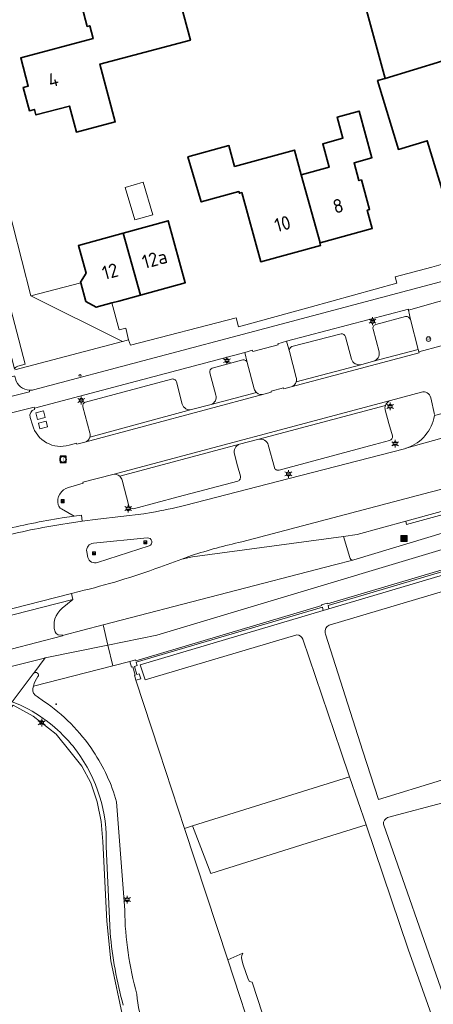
# Model space of a CAD drawing. Header units: metres. Extents: x 140853 to 145288, y 474558 to 480269.
# Tile 352 of 428: x 144285 to 144339, y 478717 to 478845. Entities that reach past the tile are written whole.
import ezdxf
from ezdxf.enums import TextEntityAlignment as Align

# ---------------------------------------------------------------- set-up
doc = ezdxf.new("R2010")
doc.units = ezdxf.units.M
doc.header["$MEASUREMENT"] = 0
for name, color, linetype, lineweight in [('B-WE-GR-BEPLANTING_CULTUUR_BOSPLANTSOEN-G', 90, 'GR-PLANTSOEN', 18), ('B-WE-GR-GRAS_KRUIDENRIJK-G', 80, 'Continuous', 18), ('B-WE-GR-GROENVOORZIENING-G', 80, 'Continuous', 18), ('B-WE-IE-MEUBILAIR_WEGMEUBILAIR-S', 7, 'Continuous', 18), ('B-WE-IE-TERREINAFSCHEIDING_KUNSTMATIG_HEKWERK-G', 20, 'IE-TERREINAFSCHEIDING-KUNSTMATIG', 18), ('B-WE-IE-TERREINAFSCHEIDING_KUNSTMATIG_MUUR-G', 90, 'IE-TERREINAFSCHEIDING-KUNSTMATIG-DICHT', 18), ('B-WE-KL-ET_LS_OV_LICHTMAST-S', 190, 'Continuous', 18), ('B-WE-KL-WATER_BRANDLEIDING_PUT-S', 150, 'Continuous', 18), ('B-WE-OG-BEBOUWING-G', 7, 'Continuous', 35), ('B-WE-OG-BEBOUWING_BIJGEBOUW-G', 7, 'Continuous', 18), ('B-WE-OG-BEBOUWING_HUISNUMMER-T18', 10, 'Continuous', 18), ('B-WE-OG-BEBOUWING_OVERIG-G', 7, 'Continuous', 18), ('B-WE-OG-TERREIN_ERF-G', 7, 'Continuous', 18), ('B-WE-RI-GWA_RIOOLPUT-S', 30, 'Continuous', 18), ('B-WE-VH-GOOT-G', 170, 'Continuous', 18), ('B-WE-VH-VERHARDING_ASFALT-G', 252, 'Continuous', 18), ('B-WE-VH-VERHARDING_BEDRIJFSVLOERPLAAT-G', 252, 'Continuous', 18), ('B-WE-VH-VERHARDING_BETON-G', 252, 'Continuous', 18), ('B-WE-VH-VERHARDING_BETONSTRAATSTEEN-G', 252, 'Continuous', 18), ('B-WE-VH-VERHARDING_FUNDERING_ZAND-G', 7, 'Continuous', 18), ('B-WE-VH-VERHARDING_GESLOTEN-G', 7, 'Continuous', 18), ('B-WE-VH-VERHARDING_STRAATBAKSTEEN-G', 252, 'Continuous', 18), ('B-WE-VH-VERHARDING_TEGEL-G', 252, 'Continuous', 18), ('B-WE-VW-AFSLUITPAAL-S', 7, 'Continuous', 18), ('X-XX-XX-ALGEMEEN-S', 7, 'Continuous', 18)]:
    doc.layers.add(name, color=color, linetype=linetype, lineweight=lineweight)
doc.styles.add('NLCS-ISO', font='txt')
doc.styles.get("Standard").update_dxf_attribs({"font": 'arial.ttf'})
doc.linetypes.add('GR-PLANTSOEN', pattern='A,0,[179,NLCS.shx,S=2,R=0,X=0,Y=0],-4', length=4)
doc.linetypes.add('IE-TERREINAFSCHEIDING-KUNSTMATIG', pattern='A,4,[82,NLCS.shx,S=0.75,R=90,X=0,Y=0],4,-2', length=10)
doc.linetypes.add('IE-TERREINAFSCHEIDING-KUNSTMATIG-DICHT', pattern='A,8,-1,[82,NLCS.shx,S=0.75,R=90,X=0,Y=0],-1', length=10)

# ---------------------------------------------------------------- blocks, each defined once
blk = doc.blocks.new('SIE-WEG_AFVALBAK-SO')
at = {"linetype": 'ByBlock', "lineweight": 18}
h = blk.add_hatch(color=0, dxfattribs=at)
h.dxf.hatch_style = 1
h.paths.add_polyline_path([(-1.5, -1.5), (1.5, -1.5), (1.5, 1.5), (-1.5, 1.5)])
at = {"color": 0, "linetype": 'ByBlock', "lineweight": 18}
for points in [[(-2, -2), (2, -2), (2, 2), (-2, 2)], [(-1.5, -1.5), (1.5, -1.5), (1.5, 1.5), (-1.5, 1.5)]]:
    blk.add_lwpolyline(points, close=True, dxfattribs=at)
blk = doc.blocks.new('SIE-WEG_AFVALBAK_TYPE_01')
for radius in [0.25, 0.156]:
    blk.add_circle((0, 0), radius)
blk = doc.blocks.new('B-SIE-WEG_LICHTMAST-SO')
at = {"ltscale": 0.1}
for p, q in [((-1.1, 0.63), (-2.19, 1.27)), ((0, 1.27), (0, 2.53)), ((1.1, 0.63), (2.19, 1.27)), ((-1.1, -0.63), (-2.19, -1.27)), ((0, -1.27), (0, -2.53)), ((1.1, -0.63), (2.19, -1.27))]:
    blk.add_line(p, q, dxfattribs=at)
at = {"flags": 128}
for points in [[(-1.16, 0.5), (1.16, 0.5)], [(-1.16, -0.5), (1.16, -0.5)]]:
    blk.add_lwpolyline(points, dxfattribs=at)
at = {"ltscale": 0.1}
blk.add_circle((0, 0), 1.27, dxfattribs=at)
at = {"style": 'NLCS-ISO'}
blk.add_attdef('TYPE', text='', height=1.8, dxfattribs=at).set_placement((0, 2.53), align=Align.BOTTOM_CENTER)
blk = doc.blocks.new('B-SIE-WEG_VERKEERSBORD_PAAL-SO')
blk.add_lwpolyline([(-1, -1), (1, -1), (1, 1), (-1, 1)], close=True)
at = {"flags": 128}
blk.add_lwpolyline([(-1, 1), (0, -1), (1, 1)], close=True, dxfattribs=at)
for radius in [1, 0.171]:
    blk.add_circle((0, 0), radius)
at = {"lineweight": 30, "flags": 104}
blk.add_attdef('bordgegevens', text='', height=1.8, dxfattribs=at).set_placement((2.21, 3.21), align=Align.TOP_LEFT)
blk = doc.blocks.new('SVW-AFSLUITPAAL-SO')
at = {"lineweight": 18}
blk.add_circle((0, 0), 1.5, dxfattribs=at)
at = {"lineweight": 18, "style": 'NLCS-ISO'}
blk.add_text('af', height=1.8, dxfattribs=at).set_placement((0, 0), align=Align.MIDDLE_CENTER)
blk = doc.blocks.new('SIE-WEG_STRAATPOT_BRANDKRAAN-SO')
blk.add_ellipse((0, 0), major_axis=(-0.729, 0), ratio=0.685994)
at = {"style": 'NLCS-ISO'}
blk.add_text('BR', height=0.4, dxfattribs=at).set_placement((-0.3, -0.15))
blk = doc.blocks.new('SRI-PUT_INSPECTIE-SO')
at = {"lineweight": -3, "flags": 128}
blk.add_lwpolyline([(-2, -2), (2, -2), (2, 2), (-2, 2)], close=True, dxfattribs=at)
at = {"lineweight": -3, "ltscale": 1.5}
blk.add_circle((0, 0), 2, dxfattribs=at)
at = {"ltscale": 0.1, "style": 'NLCS-ISO'}
blk.add_text('I', height=2.5, dxfattribs=at).set_placement((0, -0.01), align=Align.MIDDLE_CENTER)

msp = doc.modelspace()

# ---------------------------------------------------------------- linework, layer by layer
at = {"layer": 'B-WE-GR-BEPLANTING_CULTUUR_BOSPLANTSOEN-G', "ltscale": 0.2, "flags": 128}
msp.add_lwpolyline([(144300.504, 478759.192), (144300.314, 478759.821), (144300.429, 478759.856), (144300.114, 478760.916), (144299.942, 478760.864), (144299.719, 478761.609), (144297.534, 478761.05), (144287.229, 478758.412), (144287.178, 478758.107), (144287.178, 478758.107, 0.351844), (144287.721, 478757.064), (144287.721, 478757.064), (144288.543, 478756.489), (144288.543, 478756.489, -0.0976173), (144294.982, 478750), (144294.982, 478750, -0.0770083), (144298.02, 478743.435), (144298.02, 478743.435), (144299.057, 478729.372), (144299.057, 478729.372, 0.0648243), (144300.645, 478718.514), (144300.645, 478718.514, 0.1521647), (144303.878, 478710.019), (144303.878, 478710.019), (144307.008, 478706.581), (144310.508, 478702.58), (144317.689, 478690.696), (144322.361, 478682.513), (144322.361, 478682.513, -0.047005), (144324.599, 478676.728), (144324.599, 478676.728, -0.0191349), (144325.194, 478674.264), (144325.194, 478674.264, -0.0171346), (144325.569, 478671.992), (144325.569, 478671.992), (144327.77, 478661.817), (144327.77, 478661.817, 0.2302177), (144330.638, 478657.587), (144330.638, 478657.587, -0.0995105), (144335.865, 478652.393), (144335.865, 478652.393), (144337.674, 478653.12), (144327.59, 478679.087), (144327.271, 478679.909), (144322.452, 478692.318), (144316.256, 478711.198), (144312.402, 478722.941), (144306.807, 478739.99), (144303.521, 478750), (144300.504, 478759.192)], format="xyb", close=True, dxfattribs=at)
at = {"layer": 'B-WE-GR-GRAS_KRUIDENRIJK-G', "ltscale": 0.2, "flags": 128}
for points in [[(144368.233, 478779.008), (144325.563, 478766.323), (144325.563, 478766.323, 0.3671745), (144325.024, 478765.307), (144325.024, 478765.307), (144325.076, 478765.147), (144329.923, 478750), (144331.925, 478743.746), (144340.114, 478746.25)], [(144340.924, 478743.454), (144333.086, 478741.394), (144333.086, 478741.394, 0.2932053), (144332.564, 478740.521), (144332.564, 478740.521), (144340.311, 478718.42)]]:
    msp.add_lwpolyline(points, format="xyb", dxfattribs=at)
for points in [[(144328.617, 478774.753, -0.4236814), (144328.211, 478775.107), (144328.211, 478775.107), (144327.399, 478777.822), (144307.851, 478775.18), (144306.465, 478774.883), (144303.601, 478773.836), (144303.601, 478773.836, -0.0277177), (144293.146, 478770.672), (144293.146, 478770.672), (144292.164, 478770.432), (144292.362, 478769.644), (144290.959, 478768.508), (144290.959, 478768.508, 0.3115902), (144290.041, 478765.472), (144290.041, 478765.472, 0.3701528), (144290.971, 478765.052), (144290.971, 478765.052), (144291.003, 478764.976), (144296.271, 478766.348), (144326.25, 478774.156), (144328.617, 478774.753)], [(144306.807, 478739.99), (144307.858, 478740.318), (144328.195, 478746.66), (144327.059, 478750), (144322.13, 478764.488), (144322.13, 478764.488, 0.3494382), (144321.345, 478765.062), (144321.345, 478765.062), (144301.706, 478759.231), (144301.072, 478761.169), (144324.786, 478768.238), (144324.665, 478768.642), (144300.562, 478761.506), (144300.687, 478761.087), (144300.325, 478760.979), (144300.64, 478759.919), (144300.943, 478760.011), (144301.133, 478759.382), (144300.504, 478759.192), (144303.521, 478750), (144306.807, 478739.99)]]:
    msp.add_lwpolyline(points, format="xyb", close=True, dxfattribs=at)
msp.add_lwpolyline([(144328.195, 478746.66), (144307.858, 478740.318), (144310.226, 478734.153), (144322.7, 478738.079), (144330.315, 478740.426), (144328.195, 478746.66)], close=True, dxfattribs=at)
msp.add_lwpolyline([(144339.941, 478712.552), (144339.014, 478715.232), (144335.791, 478724.329), (144330.315, 478740.426), (144322.7, 478738.079), (144310.226, 478734.153), (144307.858, 478740.318), (144307.858, 478740.318), (144306.807, 478739.99), (144312.402, 478722.941), (144314.365, 478723.835), (144314.247, 478723.525), (144314.187, 478723.257), (144314.243, 478722.934), (144314.391, 478722.293), (144315.058, 478720.44), (144315.232, 478720.159), (144315.585, 478720.042), (144318.226, 478711.835), (144316.256, 478711.198), (144322.452, 478692.318), (144327.271, 478679.909), (144348.615, 478687.26)], dxfattribs=at)
at = {"layer": 'B-WE-GR-GROENVOORZIENING-G', "ltscale": 0.2, "flags": 128}
for points in [[(144335.435, 478806.34, -0.3714744), (144336.059, 478805.93), (144336.059, 478805.93), (144335.816, 478807.122), (144335.799, 478807.269), (144319.996, 478803.108), (144320.392, 478801.787), (144320.392, 478801.787, -0.3646217), (144320.708, 478802.412), (144320.708, 478802.412), (144327.093, 478804.09), (144327.093, 478804.09, -0.3214577), (144327.669, 478803.705), (144327.669, 478803.705), (144328.426, 478800.785), (144328.426, 478800.785, 0.3722962), (144329.644, 478800.078), (144329.644, 478800.078), (144331.277, 478800.513), (144331.277, 478800.513, 0.4008616), (144332.011, 478801.745), (144332.011, 478801.745), (144331.229, 478804.669), (144331.229, 478804.669, -0.4282267), (144331.597, 478805.28), (144331.597, 478805.28), (144335.435, 478806.34)], [(144314.927, 478800.351), (144314.601, 478801.656), (144287.386, 478794.427), (144287.384, 478794.287), (144287.384, 478794.287, 0.4042845), (144286.818, 478793.238), (144286.818, 478793.238), (144287.114, 478792.264), (144287.114, 478792.264, 0.414517), (144291.855, 478789.633), (144291.855, 478789.633), (144292.82, 478789.904), (144292.874, 478789.772), (144293.917, 478790.038), (144293.917, 478790.038, 0.2460475), (144294.547, 478790.676), (144294.547, 478790.676, 0.1459516), (144294.55, 478791.231), (144294.55, 478791.231), (144293.629, 478794.614), (144293.629, 478794.614, -0.4044665), (144293.982, 478795.225), (144293.982, 478795.225), (144305.13, 478798.204), (144305.13, 478798.204, -0.4216153), (144305.752, 478797.854), (144305.752, 478797.854), (144306.516, 478794.952), (144306.516, 478794.952, 0.3943534), (144307.73, 478794.251), (144307.73, 478794.251), (144310.256, 478794.925), (144310.256, 478794.925, 0.4189795), (144310.866, 478796.132), (144310.866, 478796.132), (144310.078, 478799.036), (144310.078, 478799.036, -0.3346484), (144310.391, 478799.643), (144310.391, 478799.643), (144314.344, 478800.691), (144314.344, 478800.691, -0.4017706), (144314.927, 478800.351)]]:
    msp.add_lwpolyline(points, format="xyb", close=True, dxfattribs=at)
for points in [[(144339.197, 478793.639), (144338.716, 478795.802), (144338.716, 478795.802, 0.4125417), (144337.489, 478796.526), (144337.489, 478796.526), (144333.507, 478795.441), (144333.507, 478795.441, 0.199994), (144332.821, 478794.782), (144332.821, 478794.782, 0.1445758), (144332.804, 478794.208), (144332.804, 478794.208), (144333.269, 478792.44), (144333.74, 478790.866), (144333.74, 478790.866, -0.4070626), (144333.362, 478790.232), (144333.362, 478790.232), (144331.429, 478789.718), (144319.048, 478786.421), (144319.048, 478786.421, -0.4282141), (144318.443, 478786.764), (144318.443, 478786.764), (144317.656, 478789.685), (144317.656, 478789.685, 0.3931037), (144316.435, 478790.405), (144316.435, 478790.405), (144313.951, 478789.757), (144313.951, 478789.757, 0.405308), (144313.288, 478788.486), (144313.288, 478788.486), (144313.675, 478786.956), (144314.043, 478785.61), (144314.043, 478785.61, -0.4153597), (144313.693, 478784.999), (144313.693, 478784.999), (144306, 478782.948), (144300.21, 478781.417), (144300.21, 478781.417, -0.3836845), (144299.617, 478781.798), (144299.617, 478781.798), (144298.714, 478785.113), (144298.714, 478785.113, 0.1473354), (144298.43, 478785.612), (144298.43, 478785.612, 0.2523789), (144297.514, 478785.863), (144297.514, 478785.863), (144293.643, 478784.836), (144293.681, 478784.703), (144291.776, 478784.177), (144291.776, 478784.177, 0.4092379), (144290.462, 478781.909), (144290.462, 478781.909, 0.1936618), (144290.858, 478781.385), (144290.858, 478781.385), (144292.502, 478780.455), (144293.45, 478780.596), (144293.562, 478779.8), (144295.561, 478780.046), (144301.535, 478780.748), (144302.52, 478780.933), (144302.52, 478780.933, 0.0186204), (144306.81, 478781.823), (144306.81, 478781.823), (144320.379, 478785.335), (144335.284, 478789.184), (144335.284, 478789.184, 0.0164129), (144335.652, 478789.298), (144335.652, 478789.298, 0.2739916), (144339.172, 478793.475)], [(144298.877, 478717.065, -0.0449794), (144297.18, 478726.472), (144297.18, 478726.472), (144296.661, 478737.64), (144296.661, 478737.64, 0.1714391), (144292.846, 478750), (144292.846, 478750, 0.029239), (144291.398, 478751.729), (144291.398, 478751.729, 0.0494757), (144288.517, 478754.243), (144288.517, 478754.243, 0.0650668), (144284.504, 478756.376)]]:
    msp.add_lwpolyline(points, format="xyb", dxfattribs=at)
for points in [[(144288.554, 478794.077), (144288.761, 478793.235), (144287.773, 478792.983), (144287.567, 478793.834), (144288.554, 478794.077)], [(144288.888, 478792.751), (144289.08, 478792.017), (144288.055, 478791.756), (144287.878, 478792.492), (144288.888, 478792.751)], [(144347.36, 478774.929), (144347.239, 478775.338), (144325.395, 478768.86), (144325.516, 478768.456), (144347.36, 478774.929)]]:
    msp.add_lwpolyline(points, close=True, dxfattribs=at)
msp.add_lwpolyline([(144284.619, 478755.938), (144287.197, 478754.512), (144290.202, 478752.203), (144291.958, 478750), (144293.516, 478748.046), (144294.677, 478745.877), (144295.512, 478743.429), (144296.006, 478740.88), (144296.246, 478738.299), (144296.727, 478727.981), (144297.251, 478722.83), (144298.855, 478715.312)], dxfattribs=at)
at = {"layer": 'B-WE-IE-TERREINAFSCHEIDING_KUNSTMATIG_HEKWERK-G', "ltscale": 0.2, "flags": 128}
for points in [[(144300.504, 478759.192), (144303.521, 478750)], [(144291.958, 478750), (144290.202, 478752.203), (144287.197, 478754.512), (144284.619, 478755.938), (144281.399, 478752.211), (144281.342, 478752.253)], [(144327.257, 478653.486), (144322.201, 478675.802), (144320.784, 478680.721), (144308.917, 478700.604), (144307.364, 478702.56), (144303.797, 478706.315), (144300.563, 478710.511), (144298.855, 478715.312), (144297.251, 478722.83), (144296.727, 478727.981), (144296.246, 478738.299), (144296.006, 478740.88), (144295.512, 478743.429), (144294.677, 478745.877), (144293.516, 478748.046), (144291.958, 478750)], [(144303.521, 478750), (144306.807, 478739.99)], [(144306.807, 478739.99), (144312.402, 478722.941)], [(144312.402, 478722.941), (144316.256, 478711.198)]]:
    msp.add_lwpolyline(points, dxfattribs=at)
at = {"layer": 'B-WE-IE-TERREINAFSCHEIDING_KUNSTMATIG_MUUR-G', "ltscale": 0.2, "flags": 128}
for points in [[(144299.719, 478761.609), (144300.464, 478761.832), (144300.498, 478761.717), (144324.602, 478768.853), (144324.568, 478768.968), (144325.298, 478769.186), (144325.332, 478769.071), (144347.176, 478775.549), (144347.142, 478775.664), (144347.877, 478775.882), (144347.911, 478775.767), (144369.75, 478782.232), (144369.715, 478782.347), (144370.446, 478782.567), (144370.481, 478782.452), (144394.583, 478789.615), (144394.548, 478789.73), (144395.279, 478789.955), (144395.317, 478789.831)], [(144347.36, 478774.929), (144347.239, 478775.338), (144325.395, 478768.86), (144325.516, 478768.456)], [(144324.786, 478768.238), (144324.665, 478768.642), (144300.562, 478761.506), (144300.687, 478761.087), (144300.325, 478760.979), (144300.64, 478759.919), (144300.943, 478760.011), (144301.133, 478759.382), (144300.504, 478759.192)], [(144325.516, 478768.456), (144324.786, 478768.238)], [(144300.504, 478759.192), (144300.314, 478759.821), (144300.429, 478759.856), (144300.114, 478760.916), (144299.942, 478760.864), (144299.719, 478761.609)]]:
    msp.add_lwpolyline(points, dxfattribs=at)
msp.add_lwpolyline([(144299.719, 478761.609), (144299.942, 478760.864), (144300.114, 478760.916), (144300.429, 478759.856), (144300.314, 478759.821), (144300.504, 478759.192), (144301.133, 478759.382), (144300.943, 478760.011), (144300.64, 478759.919), (144300.325, 478760.979), (144300.687, 478761.087), (144300.562, 478761.506), (144324.665, 478768.642), (144324.786, 478768.238), (144325.516, 478768.456), (144325.395, 478768.86), (144347.239, 478775.338), (144347.36, 478774.929), (144348.095, 478775.147), (144347.974, 478775.556), (144369.813, 478782.021), (144369.935, 478781.616), (144370.666, 478781.836), (144370.544, 478782.241), (144394.648, 478789.405), (144394.773, 478788.999), (144395.179, 478789.124), (144395.575, 478787.839), (144395.164, 478787.712), (144395.391, 478786.976), (144396.127, 478787.203), (144395.9, 478787.939), (144395.785, 478787.904), (144395.39, 478789.189), (144395.504, 478789.224), (144395.317, 478789.831), (144395.279, 478789.955), (144394.548, 478789.73), (144394.583, 478789.615), (144370.481, 478782.452), (144370.446, 478782.567), (144369.715, 478782.347), (144369.75, 478782.232), (144347.911, 478775.767), (144347.877, 478775.882), (144347.142, 478775.664), (144347.176, 478775.549), (144325.332, 478769.071), (144325.298, 478769.186), (144324.568, 478768.968), (144324.602, 478768.853), (144300.498, 478761.717), (144300.464, 478761.832), (144299.719, 478761.609)], close=True, dxfattribs=at)
at = {"layer": 'B-WE-OG-BEBOUWING-G', "ltscale": 0.2, "flags": 128}
for points in [[(144293.517, 478846.538), (144294.215, 478843.908), (144294.534, 478843.993), (144294.975, 478842.331), (144285.599, 478839.844), (144286.573, 478836.171), (144285.926, 478835.999), (144286.728, 478832.973), (144287.376, 478833.145), (144287.563, 478832.439), (144291.913, 478833.593), (144292.81, 478830.21), (144297.846, 478831.546), (144295.861, 478839.027), (144307.567, 478842.132), (144305.558, 478849.703), (144293.517, 478846.538)], [(144340.158, 478839.403), (144340.114, 478839.551), (144346.147, 478841.191), (144344.836, 478846.016), (144343.456, 478845.64), (144342.336, 478849.761), (144330.256, 478846.505), (144332.791, 478837.18), (144340.158, 478839.403)], [(144354.47, 478826.793), (144354.54, 478826.618), (144356.735, 478827.283), (144355.633, 478830.92), (144358.14, 478831.68), (144355.096, 478841.729), (144340.769, 478837.388), (144340.158, 478839.403), (144332.791, 478837.18), (144331.815, 478836.886), (144334.507, 478827.963), (144338.25, 478829.092), (144340.292, 478822.323), (144341.506, 478822.687), (144341.767, 478822.765), (144341.718, 478822.944), (144342.847, 478823.286), (144347.785, 478824.783), (144348.053, 478824.864), (144348.43, 478823.62), (144351.682, 478824.616), (144351.314, 478825.862), (144351.583, 478825.941), (144354.47, 478826.793)], [(144324.374, 478815.868), (144331.131, 478817.714), (144330.483, 478820.087), (144330.772, 478820.166), (144329.718, 478824.025), (144329.4, 478823.938), (144328.767, 478826.253), (144331.072, 478826.883), (144329.419, 478832.931), (144326.583, 478832.156), (144327.332, 478829.416), (144324.708, 478828.699), (144325.539, 478825.661), (144321.917, 478824.671), (144324.374, 478815.868)], [(144321.917, 478824.671), (144321.045, 478827.875), (144313.302, 478825.769), (144312.567, 478828.46), (144307.252, 478827.008), (144308.98, 478821.177), (144313.851, 478822.508), (144313.909, 478822.296), (144314.228, 478822.383), (144316.679, 478813.412), (144324.44, 478815.533), (144324.35, 478815.861), (144324.374, 478815.868), (144321.917, 478824.671)], [(144301.097, 478809.098), (144306.91, 478810.704), (144304.691, 478818.733), (144298.879, 478817.127), (144301.097, 478809.098)], [(144301.097, 478809.098), (144298.879, 478817.127), (144293.067, 478815.521), (144294.063, 478811.916), (144293.34, 478810.782), (144293.371, 478810.67), (144294.037, 478808.267), (144295.381, 478807.519), (144297.404, 478808.078), (144298.295, 478808.324), (144301.097, 478809.098)]]:
    msp.add_lwpolyline(points, close=True, dxfattribs=at)
at = {"layer": 'B-WE-OG-BEBOUWING_BIJGEBOUW-G', "ltscale": 0.2, "flags": 128}
msp.add_lwpolyline([(144299.137, 478823.038), (144300.359, 478818.864), (144302.711, 478819.498), (144301.474, 478823.722), (144299.137, 478823.038)], close=True, dxfattribs=at)
at = {"layer": 'B-WE-OG-BEBOUWING_OVERIG-G', "ltscale": 0.2, "flags": 128}
for points in [[(144288.554, 478794.077), (144287.567, 478793.834), (144287.773, 478792.983), (144288.761, 478793.235), (144288.554, 478794.077)], [(144288.888, 478792.751), (144287.878, 478792.492), (144288.055, 478791.756), (144289.08, 478792.017), (144288.888, 478792.751)]]:
    msp.add_lwpolyline(points, close=True, dxfattribs=at)
at = {"layer": 'B-WE-OG-TERREIN_ERF-G', "ltscale": 0.2, "flags": 128}
for points in [[(144293.517, 478846.538), (144305.558, 478849.703), (144307.567, 478842.132), (144295.861, 478839.027), (144297.846, 478831.546), (144292.81, 478830.21), (144291.913, 478833.593), (144287.563, 478832.439), (144287.376, 478833.145), (144286.728, 478832.973), (144285.926, 478835.999), (144286.573, 478836.171), (144285.599, 478839.844), (144294.975, 478842.331), (144294.534, 478843.993), (144294.215, 478843.908), (144293.517, 478846.538)], [(144321.917, 478824.671), (144325.539, 478825.661), (144324.708, 478828.699), (144327.332, 478829.416), (144326.583, 478832.156), (144329.419, 478832.931), (144331.072, 478826.883), (144328.767, 478826.253), (144329.4, 478823.938), (144329.718, 478824.025), (144330.772, 478820.166), (144330.483, 478820.087), (144331.131, 478817.714), (144324.374, 478815.868), (144324.35, 478815.861), (144324.44, 478815.533), (144316.679, 478813.412), (144314.228, 478822.383), (144313.909, 478822.296), (144313.851, 478822.508), (144308.98, 478821.177), (144307.252, 478827.008), (144312.567, 478828.46), (144313.302, 478825.769), (144321.045, 478827.875), (144321.917, 478824.671)], [(144286.921, 478808.99), (144298.784, 478803.082), (144299.538, 478803.28), (144299.204, 478804.801), (144298.325, 478804.577), (144297.404, 478808.078), (144295.381, 478807.519), (144294.037, 478808.267), (144293.371, 478810.67), (144286.921, 478808.99)]]:
    msp.add_lwpolyline(points, close=True, dxfattribs=at)
for points in [[(144340.292, 478822.323), (144338.25, 478829.092), (144334.507, 478827.963), (144331.815, 478836.886), (144332.791, 478837.18), (144330.256, 478846.505), (144342.336, 478849.761)], [(144283.397, 478822.733), (144286.921, 478808.99), (144293.371, 478810.67), (144293.34, 478810.782), (144294.063, 478811.916), (144293.067, 478815.521), (144298.879, 478817.127), (144298.879, 478817.127), (144304.691, 478818.733), (144306.91, 478810.704), (144301.097, 478809.098), (144298.295, 478808.324), (144297.404, 478808.078), (144298.325, 478804.577), (144299.204, 478804.801), (144299.538, 478803.28), (144299.803, 478802.589), (144313.497, 478806.127), (144313.816, 478804.973), (144323.063, 478807.532), (144334.324, 478810.623), (144334.094, 478811.457), (144338.857, 478812.696), (144340.07, 478813.052)], [(144298.855, 478715.312), (144297.251, 478722.83), (144296.727, 478727.981), (144296.246, 478738.299), (144296.006, 478740.88), (144295.512, 478743.429), (144294.677, 478745.877), (144293.516, 478748.046), (144291.958, 478750), (144290.202, 478752.203), (144287.197, 478754.512), (144284.619, 478755.938), (144281.399, 478752.211), (144281.342, 478752.253), (144277.31, 478755.271), (144277.079, 478755.444), (144255.882, 478750), (144242.379, 478746.532), (144204.699, 478736.76), (144199.838, 478735.494), (144179.107, 478730.099)]]:
    msp.add_lwpolyline(points, dxfattribs=at)
at = {"layer": 'B-WE-VH-GOOT-G', "ltscale": 0.2, "flags": 128}
for points in [[(144337.146, 478801.752), (144337.187, 478801.602), (144320.634, 478797.203)], [(144317.071, 478796.241), (144293.917, 478790.038)], [(144297.514, 478785.863), (144333.507, 478795.441)]]:
    msp.add_lwpolyline(points, dxfattribs=at)
at = {"layer": 'B-WE-VH-VERHARDING_ASFALT-G', "ltscale": 0.2, "flags": 128}
for points in [[(144385.327, 478824.889, -0.0174907), (144338.504, 478810.418), (144338.504, 478810.418), (144317.222, 478804.751), (144287.231, 478796.799), (144287.231, 478796.799, -0.0629677), (144286.738, 478796.76), (144286.738, 478796.76), (144286.71, 478796.565), (144277.584, 478794.258), (144277.569, 478794.336), (144254.313, 478788.307), (144227.55, 478781.421), (144207.197, 478776.169), (144204.897, 478775.575), (144204.917, 478775.491), (144197.167, 478773.403), (144197.158, 478773.523), (144193.942, 478772.646)], [(144355.172, 478794.734), (144335.652, 478789.298), (144335.652, 478789.298, -0.0164129), (144335.284, 478789.184), (144335.284, 478789.184), (144320.379, 478785.335), (144306.81, 478781.823), (144306.81, 478781.823, -0.0186204), (144302.52, 478780.933), (144302.52, 478780.933), (144301.535, 478780.748), (144295.561, 478780.046), (144293.562, 478779.8), (144291.591, 478779.489), (144291.591, 478779.489, 0.0257627), (144283.246, 478777.818)], [(144282.483, 478767.952), (144292.164, 478770.432), (144293.146, 478770.672), (144293.146, 478770.672, 0.0277177), (144303.601, 478773.836), (144303.601, 478773.836), (144306.465, 478774.883), (144307.71, 478775.334), (144307.71, 478775.334, -0.0268054), (144314.231, 478777.115), (144314.231, 478777.115), (144338.608, 478783.541), (144353.936, 478787.482)], [(144301.988, 478777.62, -0.9175603), (144302.226, 478776.6)], [(144294.139, 478775.837, -0.4410806), (144295.001, 478776.943)], [(144295.546, 478774.451, -0.4330289), (144294.278, 478775.088)], [(144303.878, 478710.019, -0.1521647), (144300.645, 478718.514), (144300.645, 478718.514, -0.0648243), (144299.057, 478729.372), (144299.057, 478729.372), (144298.02, 478743.435), (144298.02, 478743.435, 0.0770083), (144294.982, 478750), (144294.982, 478750, 0.0976173), (144288.543, 478756.489), (144288.543, 478756.489), (144287.721, 478757.064), (144287.721, 478757.064, -0.351844), (144287.178, 478758.107), (144287.178, 478758.107), (144287.229, 478758.412), (144287.229, 478758.412, -0.1071799), (144287.828, 478759.652), (144287.828, 478759.652, 0.9071775), (144287.278, 478760.093), (144287.278, 478760.093), (144287.223, 478760.019), (144284.504, 478756.376)], [(144284.504, 478756.376, -0.0650668), (144288.517, 478754.243), (144288.517, 478754.243, -0.0494757), (144291.398, 478751.729), (144291.398, 478751.729, -0.029239), (144292.846, 478750), (144292.846, 478750, -0.1714391), (144296.661, 478737.64), (144296.661, 478737.64), (144297.18, 478726.472), (144297.18, 478726.472, 0.0449794), (144298.877, 478717.065)]]:
    msp.add_lwpolyline(points, format="xyb", dxfattribs=at)
for points in [[(144279.544, 478792.606), (144287.349, 478794.576), (144287.386, 478794.427), (144314.601, 478801.656), (144315.617, 478801.937), (144315.648, 478801.8), (144318.928, 478802.652), (144318.888, 478802.791), (144319.996, 478803.108), (144335.799, 478807.269), (144335.816, 478807.122), (144343.438, 478809.283)], [(144295.001, 478776.943), (144301.988, 478777.62)], [(144302.226, 478776.6), (144295.546, 478774.451)], [(144294.278, 478775.088), (144294.139, 478775.837)], [(144181.518, 478734.437), (144241.664, 478750), (144272.807, 478758.036), (144280.699, 478760.055), (144288.507, 478762.023), (144288.759, 478762.074), (144296.894, 478763.734), (144296.894, 478763.734), (144296.271, 478766.348), (144291.003, 478764.976), (144291.024, 478764.927), (144280.987, 478762.333), (144280.51, 478762.21), (144277.396, 478761.406), (144270.026, 478759.585), (144233.118, 478750), (144216.436, 478745.684), (144203.519, 478742.354), (144197.806, 478740.881), (144180.795, 478736.495)]]:
    msp.add_lwpolyline(points, dxfattribs=at)
msp.add_lwpolyline([(144296.271, 478766.348), (144296.894, 478763.734), (144303.238, 478765.028), (144372.834, 478785.922), (144372.237, 478787.901), (144369.032, 478786.978), (144358.646, 478783.915), (144351.034, 478781.48), (144347.46, 478780.439), (144328.734, 478774.783), (144328.617, 478774.753), (144326.25, 478774.156), (144296.271, 478766.348)], close=True, dxfattribs=at)
at = {"layer": 'B-WE-VH-VERHARDING_BEDRIJFSVLOERPLAAT-G', "ltscale": 0.2, "flags": 128}
for points in [[(144345.119, 478782.424), (144335.471, 478779.813), (144335.574, 478779.363), (144345.21, 478782.01), (144345.119, 478782.424)], [(144282.665, 478767.169), (144292.362, 478769.644), (144292.164, 478770.432), (144282.483, 478767.952), (144282.665, 478767.169)]]:
    msp.add_lwpolyline(points, close=True, dxfattribs=at)
msp.add_lwpolyline([(144281.331, 478777.332), (144283.246, 478777.818), (144283.246, 478777.818, -0.0257627), (144291.591, 478779.489), (144291.591, 478779.489), (144293.562, 478779.8), (144293.45, 478780.596), (144292.502, 478780.455), (144290.975, 478780.212), (144290.975, 478780.212, 0.0237619), (144283.058, 478778.596), (144283.058, 478778.596), (144281.466, 478778.185), (144281.119, 478778.121), (144281.331, 478777.332)], format="xyb", close=True, dxfattribs=at)
at = {"layer": 'B-WE-VH-VERHARDING_BETON-G', "ltscale": 0.2, "flags": 128}
msp.add_lwpolyline([(144294.278, 478775.088, 0.4330289), (144295.546, 478774.451), (144295.546, 478774.451), (144302.226, 478776.6), (144302.226, 478776.6, 0.9175603), (144301.988, 478777.62), (144301.988, 478777.62), (144295.001, 478776.943), (144295.001, 478776.943, 0.4410806), (144294.139, 478775.837), (144294.139, 478775.837), (144294.278, 478775.088)], format="xyb", close=True, dxfattribs=at)
at = {"layer": 'B-WE-VH-VERHARDING_BETONSTRAATSTEEN-G', "ltscale": 0.2, "flags": 128}
for points in [[(144284.832, 478799.405), (144298.784, 478803.082), (144286.921, 478808.99), (144283.397, 478822.733)], [(144283.244, 478811.408), (144286.184, 478800.122), (144285.409, 478799.946)]]:
    msp.add_lwpolyline(points, dxfattribs=at)
for points in [[(144281.73, 478811.262), (144284.797, 478799.552), (144284.797, 478799.552, -0.2027408), (144285.409, 478799.946), (144285.409, 478799.946), (144286.184, 478800.122), (144283.244, 478811.408), (144282.464, 478811.182), (144282.464, 478811.182, -0.1824727), (144281.73, 478811.262)], [(144337.064, 478802.057), (144336.059, 478805.93), (144336.059, 478805.93, 0.3714744), (144335.435, 478806.34), (144335.435, 478806.34), (144331.597, 478805.28), (144331.597, 478805.28, 0.4282267), (144331.229, 478804.669), (144331.229, 478804.669), (144332.011, 478801.745), (144332.011, 478801.745, -0.4008616), (144331.277, 478800.513), (144331.277, 478800.513), (144337.064, 478802.057)], [(144314.601, 478801.656), (144314.927, 478800.351), (144315.827, 478796.94), (144315.827, 478796.94, 0.1442531), (144316.124, 478796.461), (144316.124, 478796.461, 0.2577293), (144317.071, 478796.241), (144317.071, 478796.241), (144318.033, 478796.518), (144318.012, 478796.656), (144319.644, 478797.071), (144319.681, 478796.933), (144320.634, 478797.203), (144320.634, 478797.203, 0.2446938), (144321.274, 478797.834), (144321.274, 478797.834, 0.1500824), (144321.282, 478798.407), (144321.282, 478798.407), (144320.392, 478801.787), (144319.996, 478803.108), (144318.888, 478802.791), (144318.928, 478802.652), (144315.648, 478801.8), (144315.617, 478801.937), (144314.601, 478801.656)], [(144321.274, 478797.834), (144329.644, 478800.078), (144329.644, 478800.078, -0.3722962), (144328.426, 478800.785), (144328.426, 478800.785), (144327.669, 478803.705), (144327.669, 478803.705, 0.3214577), (144327.093, 478804.09), (144327.093, 478804.09), (144320.708, 478802.412), (144320.708, 478802.412, 0.3646217), (144320.392, 478801.787), (144320.392, 478801.787), (144321.282, 478798.407), (144321.282, 478798.407, -0.1500824), (144321.274, 478797.834)], [(144310.256, 478794.925), (144316.124, 478796.461), (144316.124, 478796.461, -0.1442531), (144315.827, 478796.94), (144315.827, 478796.94), (144314.927, 478800.351), (144314.927, 478800.351, 0.4017706), (144314.344, 478800.691), (144314.344, 478800.691), (144310.391, 478799.643), (144310.391, 478799.643, 0.3346484), (144310.078, 478799.036), (144310.078, 478799.036), (144310.866, 478796.132), (144310.866, 478796.132, -0.4189795), (144310.256, 478794.925)], [(144360.89, 478799.207), (144359.975, 478799.113), (144355.704, 478797.973), (144346.059, 478795.328), (144345.591, 478795.191), (144339.172, 478793.475), (144339.172, 478793.475, -0.2739916), (144335.652, 478789.298), (144335.652, 478789.298), (144355.172, 478794.734), (144375.374, 478800.358), (144375.374, 478800.358, -0.0292942), (144374.962, 478800.31), (144374.962, 478800.31), (144360.89, 478799.207)], [(144279.69, 478797.268), (144279.594, 478797.269), (144279.594, 478797.269, -0.3230646), (144277.569, 478794.336), (144277.569, 478794.336), (144277.584, 478794.258), (144286.71, 478796.565), (144286.738, 478796.76), (144286.738, 478796.76, -0.3266518), (144284.91, 478798.229), (144284.91, 478798.229), (144284.819, 478798.608), (144284.715, 478798.569), (144279.69, 478797.268)], [(144307.73, 478794.251, -0.3943534), (144306.516, 478794.952), (144306.516, 478794.952), (144305.752, 478797.854), (144305.752, 478797.854, 0.4216153), (144305.13, 478798.204), (144305.13, 478798.204), (144293.982, 478795.225), (144293.982, 478795.225, 0.4044665), (144293.629, 478794.614), (144293.629, 478794.614), (144294.55, 478791.231), (144294.55, 478791.231, -0.1459516), (144294.547, 478790.676), (144294.547, 478790.676), (144307.73, 478794.251)], [(144331.429, 478789.718), (144333.362, 478790.232), (144333.362, 478790.232, 0.4070626), (144333.74, 478790.866), (144333.74, 478790.866), (144333.269, 478792.44), (144332.804, 478794.208), (144332.804, 478794.208, -0.1445758), (144332.821, 478794.782), (144332.821, 478794.782), (144316.435, 478790.405), (144316.435, 478790.405, -0.3931037), (144317.656, 478789.685), (144317.656, 478789.685), (144318.443, 478786.764), (144318.443, 478786.764, 0.4282141), (144319.048, 478786.421), (144319.048, 478786.421), (144331.429, 478789.718)], [(144307.71, 478775.334), (144306.465, 478774.883), (144307.851, 478775.18), (144327.399, 478777.822), (144329.188, 478778.062), (144335.471, 478779.813), (144345.119, 478782.424), (144345.77, 478782.598), (144347.104, 478783.13), (144357.039, 478787.095), (144365.435, 478790.359), (144366.386, 478790.698), (144353.936, 478787.482), (144338.608, 478783.541), (144314.231, 478777.115), (144314.231, 478777.115, 0.0268054), (144307.71, 478775.334)], [(144313.951, 478789.757), (144298.43, 478785.612), (144298.43, 478785.612, -0.1473354), (144298.714, 478785.113), (144298.714, 478785.113), (144299.617, 478781.798), (144299.617, 478781.798, 0.3836845), (144300.21, 478781.417), (144300.21, 478781.417), (144306, 478782.948), (144313.693, 478784.999), (144313.693, 478784.999, 0.4153597), (144314.043, 478785.61), (144314.043, 478785.61), (144313.675, 478786.956), (144313.288, 478788.486), (144313.288, 478788.486, -0.405308), (144313.951, 478789.757)], [(144290.959, 478768.508), (144292.362, 478769.644), (144282.665, 478767.169), (144282.885, 478766.174), (144282.885, 478766.174, -0.3367075), (144280.938, 478762.452), (144280.938, 478762.452), (144280.987, 478762.333), (144291.024, 478764.927), (144291.003, 478764.976), (144290.971, 478765.052), (144290.971, 478765.052, -0.3701528), (144290.041, 478765.472), (144290.041, 478765.472, -0.3115902), (144290.959, 478768.508)]]:
    msp.add_lwpolyline(points, format="xyb", close=True, dxfattribs=at)
msp.add_lwpolyline([(144336.059, 478805.93), (144337.064, 478802.057), (144337.146, 478801.752), (144342.927, 478803.305), (144344.925, 478803.831), (144344.848, 478804.149), (144343.819, 478808.088), (144343.438, 478809.283), (144335.816, 478807.122), (144336.059, 478805.93)], close=True, dxfattribs=at)
for points in [[(144342.927, 478803.305), (144337.146, 478801.752), (144337.064, 478802.057), (144331.277, 478800.513), (144329.644, 478800.078), (144321.274, 478797.834), (144321.274, 478797.834, -0.2446938), (144320.634, 478797.203), (144320.634, 478797.203), (144319.681, 478796.933), (144319.644, 478797.071), (144318.012, 478796.656), (144318.033, 478796.518), (144317.071, 478796.241), (144317.071, 478796.241, -0.2577293), (144316.124, 478796.461), (144316.124, 478796.461), (144310.256, 478794.925), (144307.73, 478794.251), (144294.547, 478790.676), (144294.547, 478790.676, -0.2460475), (144293.917, 478790.038), (144293.917, 478790.038), (144292.874, 478789.772), (144292.82, 478789.904), (144291.855, 478789.633), (144291.855, 478789.633, -0.414517), (144287.114, 478792.264), (144287.114, 478792.264), (144286.818, 478793.238), (144286.818, 478793.238, -0.4042845), (144287.384, 478794.287), (144287.384, 478794.287), (144287.386, 478794.427), (144287.349, 478794.576), (144279.544, 478792.606)], [(144283.058, 478778.596, -0.0237619), (144290.975, 478780.212), (144290.975, 478780.212), (144292.502, 478780.455), (144290.858, 478781.385), (144290.858, 478781.385, -0.1936618), (144290.462, 478781.909), (144290.462, 478781.909, -0.4092379), (144291.776, 478784.177), (144291.776, 478784.177), (144293.681, 478784.703), (144293.643, 478784.836), (144297.514, 478785.863), (144297.514, 478785.863, -0.2523789), (144298.43, 478785.612), (144298.43, 478785.612), (144313.951, 478789.757), (144316.435, 478790.405), (144332.821, 478794.782), (144332.821, 478794.782, -0.199994), (144333.507, 478795.441), (144333.507, 478795.441), (144337.489, 478796.526), (144337.489, 478796.526, -0.4125417), (144338.716, 478795.802), (144338.716, 478795.802), (144339.197, 478793.639)]]:
    msp.add_lwpolyline(points, format="xyb", dxfattribs=at)
at = {"layer": 'B-WE-VH-VERHARDING_FUNDERING_ZAND-G', "ltscale": 0.2, "flags": 128}
msp.add_lwpolyline([(144316.256, 478711.198), (144318.226, 478711.835), (144315.585, 478720.042), (144315.232, 478720.159), (144315.058, 478720.44), (144314.391, 478722.293), (144314.243, 478722.934), (144314.187, 478723.257), (144314.247, 478723.525), (144314.365, 478723.835), (144312.402, 478722.941), (144316.256, 478711.198)], close=True, dxfattribs=at)
at = {"layer": 'B-WE-VH-VERHARDING_GESLOTEN-G', "ltscale": 0.2, "flags": 128}
for points in [[(144340.114, 478746.25), (144331.925, 478743.746), (144329.923, 478750), (144325.076, 478765.147), (144325.024, 478765.307), (144325.024, 478765.307, -0.3671745), (144325.563, 478766.323), (144325.563, 478766.323), (144368.233, 478779.008)], [(144347.36, 478774.929), (144325.516, 478768.456), (144324.786, 478768.238), (144301.072, 478761.169), (144301.706, 478759.231), (144321.345, 478765.062), (144321.345, 478765.062, -0.3494382), (144322.13, 478764.488), (144322.13, 478764.488), (144327.059, 478750), (144328.195, 478746.66), (144330.315, 478740.426), (144335.791, 478724.329), (144339.014, 478715.232), (144339.941, 478712.552)], [(144340.311, 478718.42), (144332.564, 478740.521), (144332.564, 478740.521, -0.2932053), (144333.086, 478741.394), (144333.086, 478741.394), (144340.924, 478743.454)]]:
    msp.add_lwpolyline(points, format="xyb", dxfattribs=at)
at = {"layer": 'B-WE-VH-VERHARDING_STRAATBAKSTEEN-G', "ltscale": 0.2, "flags": 128}
msp.add_lwpolyline([(144287.278, 478760.093), (144288.759, 478762.074), (144288.507, 478762.023), (144280.699, 478760.055), (144280.283, 478759.395), (144279.483, 478758.332), (144278.88, 478757.407), (144278.03, 478756.181), (144277.488, 478755.495), (144277.31, 478755.271), (144281.342, 478752.253), (144284.504, 478756.376), (144287.223, 478760.019), (144287.278, 478760.093)], close=True, dxfattribs=at)
at = {"layer": 'B-WE-VH-VERHARDING_TEGEL-G', "ltscale": 0.2, "flags": 128}
msp.add_lwpolyline([(144284.91, 478798.229, 0.3266518), (144286.738, 478796.76), (144286.738, 478796.76, 0.0629677), (144287.231, 478796.799), (144287.231, 478796.799), (144317.222, 478804.751), (144338.504, 478810.418), (144338.504, 478810.418, 0.0174907), (144385.327, 478824.889)], format="xyb", dxfattribs=at)
for points in [[(144340.07, 478813.052), (144338.857, 478812.696), (144334.094, 478811.457), (144334.324, 478810.623), (144323.063, 478807.532), (144313.816, 478804.973), (144313.497, 478806.127), (144299.803, 478802.589), (144299.538, 478803.28), (144298.784, 478803.082), (144284.832, 478799.405)], [(144372.834, 478785.922), (144303.238, 478765.028), (144296.894, 478763.734), (144296.894, 478763.734), (144297.534, 478761.05), (144299.719, 478761.609), (144300.464, 478761.832), (144300.498, 478761.717), (144324.602, 478768.853), (144324.568, 478768.968), (144325.298, 478769.186), (144325.332, 478769.071), (144347.176, 478775.549)]]:
    msp.add_lwpolyline(points, dxfattribs=at)
for points in [[(144328.734, 478774.783), (144347.46, 478780.439), (144347.46, 478780.439, 0.4158096), (144347.767, 478781.09), (144347.767, 478781.09), (144347.104, 478783.13), (144345.77, 478782.598), (144345.119, 478782.424), (144345.21, 478782.01), (144335.574, 478779.363), (144335.471, 478779.813), (144329.188, 478778.062), (144327.399, 478777.822), (144328.211, 478775.107), (144328.211, 478775.107, 0.4236814), (144328.617, 478774.753), (144328.617, 478774.753), (144328.734, 478774.783)], [(144297.534, 478761.05), (144296.894, 478763.734), (144288.759, 478762.074), (144287.278, 478760.093), (144287.278, 478760.093, -0.9071775), (144287.828, 478759.652), (144287.828, 478759.652, 0.1071799), (144287.229, 478758.412), (144287.229, 478758.412), (144297.534, 478761.05)]]:
    msp.add_lwpolyline(points, format="xyb", close=True, dxfattribs=at)

# ---------------------------------------------------------------- block references
at = {"layer": 'B-WE-IE-MEUBILAIR_WEGMEUBILAIR-S', "xscale": 0.2, "yscale": 0.2, "zscale": 0.2}
for name, p in [('B-SIE-WEG_VERKEERSBORD_PAAL-SO', (144291.039, 478782.388)), ('SIE-WEG_AFVALBAK-SO', (144335.225, 478777.551)), ('B-SIE-WEG_VERKEERSBORD_PAAL-SO', (144301.727, 478777.046)), ('B-SIE-WEG_VERKEERSBORD_PAAL-SO', (144295.087, 478775.614))]:
    msp.add_blockref(name, p, dxfattribs=at)
at = {"layer": 'B-WE-KL-ET_LS_OV_LICHTMAST-S', "xscale": 0.2, "yscale": 0.2, "zscale": 0.2}
for p in [(144331.168, 478805.712), (144312.306, 478800.592), (144293.438, 478795.44), (144333.441, 478794.667), (144334.087, 478789.834), (144320.261, 478785.916), (144299.516, 478781.428), (144288.308, 478753.675), (144299.378, 478730.762)]:
    msp.add_blockref('B-SIE-WEG_LICHTMAST-SO', p, dxfattribs=at)
at = {"layer": 'B-WE-KL-WATER_BRANDLEIDING_PUT-S', "xscale": 0.2, "yscale": 0.2, "zscale": 0.2}
msp.add_blockref('SIE-WEG_STRAATPOT_BRANDKRAAN-SO', (144293.279, 478798.692), dxfattribs=at)
at = {"layer": 'B-WE-RI-GWA_RIOOLPUT-S', "xscale": 0.2, "yscale": 0.2, "zscale": 0.2}
msp.add_blockref('SRI-PUT_INSPECTIE-SO', (144291.084, 478787.804), dxfattribs=at)
at = {"layer": 'B-WE-VW-AFSLUITPAAL-S', "xscale": 0.2, "yscale": 0.2, "zscale": 0.2}
msp.add_blockref('SVW-AFSLUITPAAL-SO', (144338.412, 478803.397), dxfattribs=at)
at = {"layer": 'X-XX-XX-ALGEMEEN-S', "xscale": 0.2, "yscale": 0.2, "zscale": 0.2}
msp.add_blockref('SIE-WEG_AFVALBAK_TYPE_01', (144290.178, 478756.094), dxfattribs=at)

# ---------------------------------------------------------------- texts
at = {"layer": 'B-WE-OG-BEBOUWING_HUISNUMMER-T18', "style": 'NLCS-ISO'}
for s, rotation, p in [('4', 14.8, (144289.8, 478836.995)), ('8', 15.3, (144326.699, 478820.65)), ('10', 15.3, (144319.505, 478818.331)), ('12a', 15.4, (144302.938, 478813.757)), ('12', 15.4, (144297.174, 478812.164))]:
    msp.add_text(s, height=1.8, rotation=rotation, dxfattribs=at).set_placement(p, align=Align.MIDDLE_CENTER)

doc.saveas('drawing.dxf')
